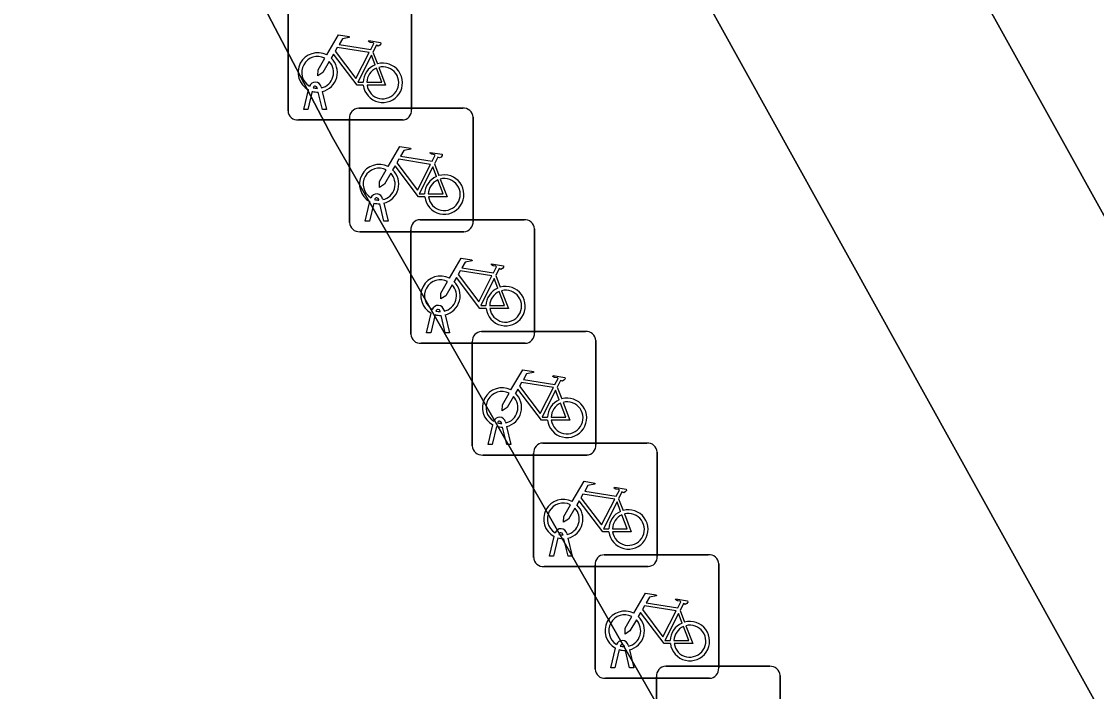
# Model space of a CAD drawing. Extents: x 161838 to 162344, y 381620 to 382160.
# Drawn here: x 162066.99 to 162075.69, y 381937.36 to 381942.78 of the extents above; entities that cross this region are included whole.
import ezdxf

# ---------------------------------------------------------------- set-up
doc = ezdxf.new("R2010")
doc.units = 0
for name, color, linetype in [('IMGEO_Fietsenrek', 7, 'Continuous'), ('IMGEO_Pand', 7, 'Continuous'), ('IMGEO_Voetpad_gesloten', 7, 'Continuous'), ('IMGEO_Voetpad_open', 7, 'Continuous')]:
    doc.layers.add(name, color=color, linetype=linetype)

msp = doc.modelspace()

# ---------------------------------------------------------------- linework, layer by layer
at = {"layer": 'IMGEO_Fietsenrek'}
for p, q in [((162069.1485, 381942.0589), (162069.1485, 381942.8998)), ((162069.1485, 381942.8998), (162069.1485, 381942.0589)), ((162070.1475, 381942.9091), (162070.1475, 381942.0682)), ((162070.1475, 381942.0682), (162070.1475, 381942.9091)), ((162069.8352, 381942.5332), (162069.8715, 381942.438)), ((162069.2755, 381942.0683), (162069.3138, 381942.2283)), ((162069.3442, 381942.2161), (162069.3089, 381942.0683)), ((162069.3859, 381942.2399), (162069.3849, 381942.2442)), ((162069.427, 381942.0683), (162069.3931, 381942.21)), ((162069.4166, 381942.2514), (162069.4184, 381942.2435)), ((162069.4254, 381942.2143), (162069.4604, 381942.0683)), ((162069.3089, 381942.0683), (162069.2755, 381942.0683)), ((162069.4604, 381942.0683), (162069.427, 381942.0683)), ((162069.7199, 381942.0805), (162070.5608, 381942.0805)), ((162070.5608, 381942.0805), (162069.7199, 381942.0805)), ((162070.0731, 381941.9845), (162069.2322, 381941.9845)), ((162069.2322, 381941.9845), (162070.0731, 381941.9845)), ((162069.6455, 381941.1559), (162069.6455, 381941.9968)), ((162069.6455, 381941.9968), (162069.6455, 381941.1559)), ((162070.6445, 381942.0061), (162070.6445, 381941.1652)), ((162070.6445, 381941.1652), (162070.6445, 381942.0061)), ((162070.3322, 381941.6302), (162070.3685, 381941.535)), ((162069.7725, 381941.1653), (162069.8108, 381941.3253)), ((162069.8829, 381941.3369), (162069.8819, 381941.3412)), ((162069.9136, 381941.3484), (162069.9154, 381941.3405)), ((162069.8412, 381941.3131), (162069.8059, 381941.1653)), ((162069.924, 381941.1653), (162069.8901, 381941.307)), ((162069.9224, 381941.3113), (162069.9574, 381941.1653)), ((162069.8059, 381941.1653), (162069.7725, 381941.1653)), ((162069.9574, 381941.1653), (162069.924, 381941.1653)), ((162070.2159, 381941.1785), (162071.0568, 381941.1785)), ((162071.0568, 381941.1785), (162070.2159, 381941.1785)), ((162070.5701, 381941.0815), (162069.7292, 381941.0815)), ((162069.7292, 381941.0815), (162070.5701, 381941.0815)), ((162070.1415, 381940.2539), (162070.1415, 381941.0948)), ((162070.1415, 381941.0948), (162070.1415, 381940.2539)), ((162071.1405, 381941.1041), (162071.1405, 381940.2632)), ((162071.1405, 381940.2632), (162071.1405, 381941.1041)), ((162070.8282, 381940.7282), (162070.8645, 381940.633)), ((162070.2685, 381940.2633), (162070.3068, 381940.4233)), ((162070.3372, 381940.4111), (162070.3019, 381940.2633)), ((162070.3789, 381940.4349), (162070.3779, 381940.4392)), ((162070.42, 381940.2633), (162070.3861, 381940.405)), ((162070.4096, 381940.4464), (162070.4114, 381940.4385)), ((162070.4184, 381940.4093), (162070.4534, 381940.2633)), ((162070.3019, 381940.2633), (162070.2685, 381940.2633)), ((162070.4534, 381940.2633), (162070.42, 381940.2633)), ((162070.6385, 381939.3509), (162070.6385, 381940.1918)), ((162070.6385, 381940.1918), (162070.6385, 381939.3509)), ((162070.7129, 381940.2755), (162071.5538, 381940.2755)), ((162071.5538, 381940.2755), (162070.7129, 381940.2755)), ((162071.6375, 381940.2011), (162071.6375, 381939.3602)), ((162071.6375, 381939.3602), (162071.6375, 381940.2011)), ((162071.0661, 381940.1795), (162070.2252, 381940.1795)), ((162070.2252, 381940.1795), (162071.0661, 381940.1795)), ((162071.3252, 381939.8252), (162071.3615, 381939.73)), ((162070.7655, 381939.3603), (162070.8038, 381939.5203)), ((162070.8342, 381939.5081), (162070.7989, 381939.3603)), ((162070.8759, 381939.5319), (162070.8749, 381939.5362)), ((162070.917, 381939.3603), (162070.8831, 381939.502)), ((162070.9066, 381939.5434), (162070.9084, 381939.5355)), ((162070.9154, 381939.5063), (162070.9504, 381939.3603)), ((162070.7989, 381939.3603), (162070.7655, 381939.3603)), ((162070.9504, 381939.3603), (162070.917, 381939.3603)), ((162071.2089, 381939.3735), (162072.0498, 381939.3735)), ((162072.0498, 381939.3735), (162071.2089, 381939.3735)), ((162071.5631, 381939.2765), (162070.7222, 381939.2765)), ((162070.7222, 381939.2765), (162071.5631, 381939.2765)), ((162071.1345, 381938.4489), (162071.1345, 381939.2898)), ((162071.1345, 381939.2898), (162071.1345, 381938.4489)), ((162072.1335, 381939.2991), (162072.1335, 381938.4582)), ((162072.1335, 381938.4582), (162072.1335, 381939.2991)), ((162071.8212, 381938.9232), (162071.8575, 381938.828)), ((162071.3719, 381938.6299), (162071.3709, 381938.6342)), ((162071.4026, 381938.6414), (162071.4044, 381938.6335)), ((162071.2615, 381938.4583), (162071.2998, 381938.6183)), ((162071.3302, 381938.6061), (162071.2949, 381938.4583)), ((162071.413, 381938.4583), (162071.3791, 381938.6)), ((162071.4114, 381938.6043), (162071.4464, 381938.4583)), ((162071.2949, 381938.4583), (162071.2615, 381938.4583)), ((162071.4464, 381938.4583), (162071.413, 381938.4583)), ((162071.7059, 381938.4705), (162072.5468, 381938.4705)), ((162072.5468, 381938.4705), (162071.7059, 381938.4705)), ((162072.0591, 381938.3745), (162071.2182, 381938.3745)), ((162071.2182, 381938.3745), (162072.0591, 381938.3745)), ((162071.6315, 381937.5459), (162071.6315, 381938.3868)), ((162071.6315, 381938.3868), (162071.6315, 381937.5459)), ((162072.6305, 381938.3961), (162072.6305, 381937.5552)), ((162072.6305, 381937.5552), (162072.6305, 381938.3961)), ((162072.3182, 381938.0202), (162072.3545, 381937.925)), ((162071.7585, 381937.5553), (162071.7968, 381937.7153)), ((162071.8272, 381937.7031), (162071.7919, 381937.5553)), ((162071.8689, 381937.7269), (162071.8679, 381937.7312)), ((162071.91, 381937.5553), (162071.8761, 381937.697)), ((162071.8996, 381937.7384), (162071.9014, 381937.7305)), ((162071.9084, 381937.7013), (162071.9434, 381937.5553)), ((162071.7919, 381937.5553), (162071.7585, 381937.5553)), ((162071.9434, 381937.5553), (162071.91, 381937.5553)), ((162072.2019, 381937.5685), (162073.0428, 381937.5685)), ((162073.0428, 381937.5685), (162072.2019, 381937.5685)), ((162072.5561, 381937.4715), (162071.7152, 381937.4715)), ((162071.7152, 381937.4715), (162072.5561, 381937.4715)), ((162072.1275, 381936.6439), (162072.1275, 381937.4848)), ((162072.1275, 381937.4848), (162072.1275, 381936.6439)), ((162073.1265, 381937.4941), (162073.1265, 381936.6532)), ((162073.1265, 381936.6532), (162073.1265, 381937.4941))]:
    msp.add_line(p, q, dxfattribs=at)
for points in [[(162069.4611, 381942.5102), (162069.5558, 381942.6737), (162069.642, 381942.6599), (162069.6437, 381942.6512), (162069.5876, 381942.6403), (162069.5614, 381942.595), (162069.8166, 381942.5542)], [(162069.8166, 381942.5542), (162069.8416, 381942.603), (162069.8365, 381942.607), (162069.8133, 381942.6107), (162069.8006, 381942.6182), (162069.7996, 381942.6213), (162069.8018, 381942.6259), (162069.8966, 381942.6108), (162069.8989, 381942.6005), (162069.8895, 381942.5881), (162069.8771, 381942.5817), (162069.8626, 381942.5879), (162069.8352, 381942.5332)], [(162069.8037, 381942.529), (162069.5469, 381942.57), (162069.5302, 381942.5412), (162069.6972, 381942.3209), (162069.8037, 381942.529)], [(162069.4818, 381942.4577), (162069.4302, 381942.3685), (162069.3903, 381942.3425), (162069.3915, 381942.39), (162069.446, 381942.4842)], [(162069.7568, 381942.2655), (162069.7071, 381942.2656), (162069.5164, 381942.5173), (162069.4974, 381942.4845)], [(162069.8517, 381942.431), (162069.8224, 381942.5078), (162069.713, 381942.2897), (162069.7557, 381942.2896)], [(162069.7857, 381942.2895), (162069.9056, 381942.2893), (162069.8624, 381942.4029)], [(162069.8822, 381942.4098), (162069.9372, 381942.2652), (162069.7871, 381942.2655)], [(162069.9581, 381941.6072), (162070.0528, 381941.7707), (162070.139, 381941.7569), (162070.1407, 381941.7482), (162070.0846, 381941.7373), (162070.0584, 381941.692), (162070.3136, 381941.6512)], [(162070.3007, 381941.626), (162070.0439, 381941.667), (162070.0272, 381941.6382), (162070.1942, 381941.4179), (162070.3007, 381941.626)], [(162070.3136, 381941.6512), (162070.3386, 381941.7), (162070.3335, 381941.704), (162070.3103, 381941.7077), (162070.2976, 381941.7152), (162070.2966, 381941.7183), (162070.2988, 381941.7229), (162070.3936, 381941.7078), (162070.3959, 381941.6975), (162070.3865, 381941.6851), (162070.3741, 381941.6787), (162070.3596, 381941.6849), (162070.3322, 381941.6302)], [(162069.9788, 381941.5547), (162069.9272, 381941.4655), (162069.8873, 381941.4395), (162069.8885, 381941.487), (162069.943, 381941.5812)], [(162070.2538, 381941.3625), (162070.2041, 381941.3626), (162070.0134, 381941.6143), (162069.9944, 381941.5815)], [(162070.3487, 381941.528), (162070.3194, 381941.6048), (162070.21, 381941.3867), (162070.2527, 381941.3866)], [(162070.2827, 381941.3865), (162070.4026, 381941.3863), (162070.3594, 381941.4999)], [(162070.3792, 381941.5068), (162070.4342, 381941.3622), (162070.2841, 381941.3625)], [(162070.4541, 381940.7052), (162070.5488, 381940.8687), (162070.635, 381940.8549), (162070.6367, 381940.8462), (162070.5806, 381940.8353), (162070.5544, 381940.79), (162070.8096, 381940.7492)], [(162070.8096, 381940.7492), (162070.8346, 381940.798), (162070.8295, 381940.802), (162070.8063, 381940.8057), (162070.7936, 381940.8132), (162070.7926, 381940.8163), (162070.7948, 381940.8209), (162070.8896, 381940.8058), (162070.8919, 381940.7955), (162070.8825, 381940.7831), (162070.8701, 381940.7767), (162070.8556, 381940.7829), (162070.8282, 381940.7282)], [(162070.7498, 381940.4605), (162070.7001, 381940.4606), (162070.5094, 381940.7123), (162070.4904, 381940.6795)], [(162070.7967, 381940.724), (162070.5399, 381940.765), (162070.5232, 381940.7362), (162070.6902, 381940.5159), (162070.7967, 381940.724)], [(162070.4748, 381940.6527), (162070.4232, 381940.5635), (162070.3833, 381940.5375), (162070.3845, 381940.585), (162070.439, 381940.6792)], [(162070.8447, 381940.626), (162070.8154, 381940.7028), (162070.706, 381940.4847), (162070.7487, 381940.4846)], [(162070.7787, 381940.4845), (162070.8986, 381940.4843), (162070.8554, 381940.5979)], [(162070.8752, 381940.6048), (162070.9302, 381940.4602), (162070.7801, 381940.4605)], [(162070.9511, 381939.8022), (162071.0458, 381939.9657), (162071.132, 381939.9519), (162071.1337, 381939.9432), (162071.0776, 381939.9323), (162071.0514, 381939.887), (162071.3066, 381939.8462)], [(162071.2937, 381939.821), (162071.0369, 381939.862), (162071.0202, 381939.8332), (162071.1872, 381939.6129), (162071.2937, 381939.821)], [(162071.3066, 381939.8462), (162071.3316, 381939.895), (162071.3265, 381939.899), (162071.3033, 381939.9027), (162071.2906, 381939.9102), (162071.2896, 381939.9133), (162071.2918, 381939.9179), (162071.3866, 381939.9028), (162071.3889, 381939.8925), (162071.3795, 381939.8801), (162071.3671, 381939.8737), (162071.3526, 381939.8799), (162071.3252, 381939.8252)], [(162070.9718, 381939.7497), (162070.9202, 381939.6605), (162070.8803, 381939.6345), (162070.8815, 381939.682), (162070.936, 381939.7762)], [(162071.2468, 381939.5575), (162071.1971, 381939.5576), (162071.0064, 381939.8093), (162070.9874, 381939.7765)], [(162071.3417, 381939.723), (162071.3124, 381939.7998), (162071.203, 381939.5817), (162071.2457, 381939.5816)], [(162071.2757, 381939.5815), (162071.3956, 381939.5813), (162071.3524, 381939.6949)], [(162071.3722, 381939.7018), (162071.4272, 381939.5572), (162071.2771, 381939.5575)], [(162071.4471, 381938.9002), (162071.5418, 381939.0637), (162071.628, 381939.0499), (162071.6297, 381939.0412), (162071.5736, 381939.0303), (162071.5474, 381938.985), (162071.8026, 381938.9442)], [(162071.8026, 381938.9442), (162071.8276, 381938.993), (162071.8225, 381938.997), (162071.7993, 381939.0007), (162071.7866, 381939.0082), (162071.7856, 381939.0113), (162071.7878, 381939.0159), (162071.8826, 381939.0008), (162071.8849, 381938.9905), (162071.8755, 381938.9781), (162071.8631, 381938.9717), (162071.8486, 381938.9779), (162071.8212, 381938.9232)], [(162071.7428, 381938.6555), (162071.6931, 381938.6556), (162071.5024, 381938.9073), (162071.4834, 381938.8745)], [(162071.7897, 381938.919), (162071.5329, 381938.96), (162071.5162, 381938.9312), (162071.6832, 381938.7109), (162071.7897, 381938.919)], [(162071.8377, 381938.821), (162071.8084, 381938.8978), (162071.699, 381938.6797), (162071.7417, 381938.6796)], [(162071.4678, 381938.8477), (162071.4162, 381938.7585), (162071.3763, 381938.7325), (162071.3775, 381938.78), (162071.432, 381938.8742)], [(162071.8682, 381938.7998), (162071.9232, 381938.6552), (162071.7731, 381938.6555)], [(162071.7717, 381938.6795), (162071.8916, 381938.6793), (162071.8484, 381938.7929)], [(162071.9441, 381937.9972), (162072.0388, 381938.1607), (162072.125, 381938.1469), (162072.1267, 381938.1382), (162072.0706, 381938.1273), (162072.0444, 381938.082), (162072.2996, 381938.0412)], [(162072.2996, 381938.0412), (162072.3246, 381938.09), (162072.3195, 381938.094), (162072.2963, 381938.0977), (162072.2836, 381938.1052), (162072.2826, 381938.1083), (162072.2848, 381938.1129), (162072.3796, 381938.0978), (162072.3819, 381938.0875), (162072.3725, 381938.0751), (162072.3601, 381938.0687), (162072.3456, 381938.0749), (162072.3182, 381938.0202)], [(162072.2867, 381938.016), (162072.0299, 381938.057), (162072.0132, 381938.0282), (162072.1802, 381937.8079), (162072.2867, 381938.016)], [(162071.9648, 381937.9447), (162071.9132, 381937.8555), (162071.8733, 381937.8295), (162071.8745, 381937.877), (162071.929, 381937.9712)], [(162072.2398, 381937.7525), (162072.1901, 381937.7526), (162071.9994, 381938.0043), (162071.9804, 381937.9715)], [(162072.3347, 381937.918), (162072.3054, 381937.9948), (162072.196, 381937.7767), (162072.2387, 381937.7766)], [(162072.2687, 381937.7765), (162072.3886, 381937.7763), (162072.3454, 381937.8899)], [(162072.3652, 381937.8968), (162072.4202, 381937.7522), (162072.2701, 381937.7525)]]:
    msp.add_lwpolyline(points, dxfattribs=at)
for centre, radius, start, end in [((162069.3881, 381942.3689), 0.159, 62.67661, 242.13685), ((162069.3881, 381942.3689), 0.129, 63.31916, 238.90302), ((162069.3881, 381942.3689), 0.129, 283.60429, 43.43025), ((162069.3881, 381942.3689), 0.159, 283.5766, 46.60424), ((162069.9147, 381942.2849), 0.159, 113.3408, 178.32165), ((162069.9147, 381942.2849), 0.159, 187.0065, 105.77075), ((162069.9147, 381942.2849), 0.129, 113.92302, 177.95563), ((162069.9147, 381942.2849), 0.129, 188.67146, 104.58832), ((162069.3679, 381942.2403), 0.0499, 12.8025, 158.69338), ((162069.3881, 381942.3689), 0.159, 253.99666, 271.78671), ((162069.3679, 381942.2403), 0.0174, 12.8025, 163.45023), ((162069.3881, 381942.3689), 0.129, 253.41502, 269.02044), ((162069.2264, 381942.0622), 0.0779, 182.4484, 274.28452), ((162069.2264, 381942.0622), 0.0779, 182.4484, 274.28452), ((162069.7232, 381942.0026), 0.0779, 92.4484, 184.28452), ((162069.7232, 381942.0026), 0.0779, 92.4484, 184.28452), ((162070.0698, 381942.0624), 0.0779, 272.4484, 4.28452), ((162070.0698, 381942.0624), 0.0779, 272.4484, 4.28452), ((162070.5666, 381942.0028), 0.0779, 2.4484, 94.28452), ((162070.5666, 381942.0028), 0.0779, 2.4484, 94.28452), ((162069.8851, 381941.4659), 0.159, 62.67661, 242.13685), ((162069.8851, 381941.4659), 0.129, 63.31916, 238.90302), ((162069.8851, 381941.4659), 0.159, 283.5766, 46.60424), ((162069.8851, 381941.4659), 0.129, 283.60429, 43.43025), ((162070.4117, 381941.3819), 0.159, 113.3408, 178.32165), ((162070.4117, 381941.3819), 0.159, 187.0065, 105.77075), ((162070.4117, 381941.3819), 0.129, 113.92302, 177.95563), ((162070.4117, 381941.3819), 0.129, 188.67146, 104.58832), ((162069.8649, 381941.3373), 0.0499, 12.8025, 158.69338), ((162069.8649, 381941.3373), 0.0174, 12.8025, 163.45023), ((162069.8851, 381941.4659), 0.129, 253.41502, 269.02044), ((162069.8851, 381941.4659), 0.159, 253.99666, 271.78671), ((162069.7234, 381941.1592), 0.0779, 182.4484, 274.28452), ((162069.7234, 381941.1592), 0.0779, 182.4484, 274.28452), ((162070.2192, 381941.1006), 0.0779, 92.4484, 184.28452), ((162070.2192, 381941.1006), 0.0779, 92.4484, 184.28452), ((162070.5668, 381941.1594), 0.0779, 272.4484, 4.28452), ((162070.5668, 381941.1594), 0.0779, 272.4484, 4.28452), ((162071.0626, 381941.1008), 0.0779, 2.4484, 94.28452), ((162071.0626, 381941.1008), 0.0779, 2.4484, 94.28452), ((162070.3811, 381940.5639), 0.159, 62.67661, 242.13685), ((162070.3811, 381940.5639), 0.129, 63.31916, 238.90302), ((162070.3811, 381940.5639), 0.129, 283.60429, 43.43025), ((162070.3811, 381940.5639), 0.159, 283.5766, 46.60424), ((162070.9077, 381940.4799), 0.159, 113.3408, 178.32165), ((162070.9077, 381940.4799), 0.159, 187.0065, 105.77075), ((162070.9077, 381940.4799), 0.129, 113.92302, 177.95563), ((162070.9077, 381940.4799), 0.129, 188.67146, 104.58832), ((162070.3609, 381940.4353), 0.0499, 12.8025, 158.69338), ((162070.3609, 381940.4353), 0.0174, 12.8025, 163.45023), ((162070.3811, 381940.5639), 0.159, 253.99666, 271.78671), ((162070.3811, 381940.5639), 0.129, 253.41502, 269.02044), ((162070.2194, 381940.2572), 0.0779, 182.4484, 274.28452), ((162070.2194, 381940.2572), 0.0779, 182.4484, 274.28452), ((162070.7162, 381940.1976), 0.0779, 92.4484, 184.28452), ((162070.7162, 381940.1976), 0.0779, 92.4484, 184.28452), ((162071.0628, 381940.2574), 0.0779, 272.4484, 4.28452), ((162071.0628, 381940.2574), 0.0779, 272.4484, 4.28452), ((162071.5596, 381940.1978), 0.0779, 2.4484, 94.28452), ((162071.5596, 381940.1978), 0.0779, 2.4484, 94.28452), ((162070.8781, 381939.6609), 0.159, 62.67661, 242.13685), ((162070.8781, 381939.6609), 0.129, 63.31916, 238.90302), ((162070.8781, 381939.6609), 0.159, 283.5766, 46.60424), ((162070.8781, 381939.6609), 0.129, 283.60429, 43.43025), ((162071.4047, 381939.5769), 0.159, 113.3408, 178.32165), ((162071.4047, 381939.5769), 0.159, 187.0065, 105.77075), ((162071.4047, 381939.5769), 0.129, 113.92302, 177.95563), ((162071.4047, 381939.5769), 0.129, 188.67146, 104.58832), ((162070.8579, 381939.5323), 0.0499, 12.8025, 158.69338), ((162070.8781, 381939.6609), 0.159, 253.99666, 271.78671), ((162070.8579, 381939.5323), 0.0174, 12.8025, 163.45023), ((162070.8781, 381939.6609), 0.129, 253.41502, 269.02044), ((162070.7164, 381939.3542), 0.0779, 182.4484, 274.28452), ((162070.7164, 381939.3542), 0.0779, 182.4484, 274.28452), ((162071.2122, 381939.2956), 0.0779, 92.4484, 184.28452), ((162071.2122, 381939.2956), 0.0779, 92.4484, 184.28452), ((162071.5598, 381939.3544), 0.0779, 272.4484, 4.28452), ((162071.5598, 381939.3544), 0.0779, 272.4484, 4.28452), ((162072.0556, 381939.2958), 0.0779, 2.4484, 94.28452), ((162072.0556, 381939.2958), 0.0779, 2.4484, 94.28452), ((162071.3741, 381938.7589), 0.159, 62.67661, 242.13685), ((162071.3741, 381938.7589), 0.129, 63.31916, 238.90302), ((162071.3741, 381938.7589), 0.129, 283.60429, 43.43025), ((162071.3741, 381938.7589), 0.159, 283.5766, 46.60424), ((162071.9007, 381938.6749), 0.159, 113.3408, 178.32165), ((162071.9007, 381938.6749), 0.159, 187.0065, 105.77075), ((162071.9007, 381938.6749), 0.129, 188.67146, 104.58832), ((162071.9007, 381938.6749), 0.129, 113.92302, 177.95563), ((162071.3539, 381938.6303), 0.0499, 12.8025, 158.69338), ((162071.3539, 381938.6303), 0.0174, 12.8025, 163.45023), ((162071.3741, 381938.7589), 0.129, 253.41502, 269.02044), ((162071.3741, 381938.7589), 0.159, 253.99666, 271.78671), ((162071.7092, 381938.3926), 0.0779, 92.4484, 184.28452), ((162071.7092, 381938.3926), 0.0779, 92.4484, 184.28452), ((162072.0558, 381938.4524), 0.0779, 272.4484, 4.28452), ((162072.0558, 381938.4524), 0.0779, 272.4484, 4.28452), ((162072.5526, 381938.3928), 0.0779, 2.4484, 94.28452), ((162072.5526, 381938.3928), 0.0779, 2.4484, 94.28452), ((162071.2124, 381938.4522), 0.0779, 182.4484, 274.28452), ((162071.2124, 381938.4522), 0.0779, 182.4484, 274.28452), ((162071.8711, 381937.8559), 0.159, 62.67661, 242.13685), ((162071.8711, 381937.8559), 0.129, 63.31916, 238.90302), ((162071.8711, 381937.8559), 0.129, 283.60429, 43.43025), ((162071.8711, 381937.8559), 0.159, 283.5766, 46.60424), ((162072.3977, 381937.7719), 0.159, 187.0065, 105.77075), ((162072.3977, 381937.7719), 0.159, 113.3408, 178.32165), ((162072.3977, 381937.7719), 0.129, 113.92302, 177.95563), ((162072.3977, 381937.7719), 0.129, 188.67146, 104.58832), ((162071.8509, 381937.7273), 0.0499, 12.8025, 158.69338), ((162071.8711, 381937.8559), 0.159, 253.99666, 271.78671), ((162071.8509, 381937.7273), 0.0174, 12.8025, 163.45023), ((162071.8711, 381937.8559), 0.129, 253.41502, 269.02044), ((162071.7094, 381937.5492), 0.0779, 182.4484, 274.28452), ((162071.7094, 381937.5492), 0.0779, 182.4484, 274.28452), ((162072.2052, 381937.4906), 0.0779, 92.4484, 184.28452), ((162072.2052, 381937.4906), 0.0779, 92.4484, 184.28452), ((162072.5528, 381937.5494), 0.0779, 272.4484, 4.28452), ((162072.5528, 381937.5494), 0.0779, 272.4484, 4.28452), ((162073.0486, 381937.4908), 0.0779, 2.4484, 94.28452), ((162073.0486, 381937.4908), 0.0779, 2.4484, 94.28452)]:
    msp.add_arc(centre, radius, start, end, dxfattribs=at)
at = {"layer": 'IMGEO_Pand'}
msp.add_lwpolyline([(162075.894, 381930.692), (162074.751, 381932.689), (162069.509, 381941.843), (162066.371, 381947.822), (162054.069, 381941.748), (162053.987, 381941.913), (162044.575, 381936.811), (162053.643, 381919.53), (162055.618, 381920.566), (162057.453, 381917.069), (162058.516, 381917.626), (162059.271, 381916.187), (162060.487, 381913.893), (162068.246, 381899.392), (162079.566, 381905.699), (162087.585, 381910.167), (162084.904, 381914.958)], close=True, dxfattribs=at)
at = {"layer": 'IMGEO_Voetpad_gesloten'}
msp.add_lwpolyline([(162098.586, 381900.124), (162096.572, 381903.769), (162091.753, 381912.428), (162090.167, 381915.302), (162083.042, 381928.054), (162081.149, 381931.463), (162080.602, 381932.468), (162072.542, 381946.984), (162070.413, 381950.888), (162062.149, 381965.788), (162060.262, 381969.214), (162058.476, 381968.271), (162102.392, 381889.138), (162103.406, 381887.421), (162107.813, 381880.741), (162110.7, 381876.627)], dxfattribs=at)
at = {"layer": 'IMGEO_Voetpad_open'}
msp.add_lwpolyline([(162102.392, 381889.138), (162058.476, 381968.271), (162055.738, 381973.205), (162053.684, 381972.093), (162053.805, 381971.851), (162057.297, 381965.039), (162058.486, 381962.719), (162058.681, 381962.82), (162062.507, 381955.382), (162062.347, 381955.3), (162066.371, 381947.822), (162069.509, 381941.843), (162074.751, 381932.689), (162075.894, 381930.692), (162084.904, 381914.958)], dxfattribs=at)
msp.add_lwpolyline([(162075.351, 381948.25), (162072.932, 381946.907), (162072.804, 381947.127), (162072.542, 381946.984), (162080.602, 381932.468), (162080.884, 381932.631), (162080.236, 381933.792), (162082.607, 381935.111)], close=True, dxfattribs=at)

doc.saveas('drawing.dxf')
